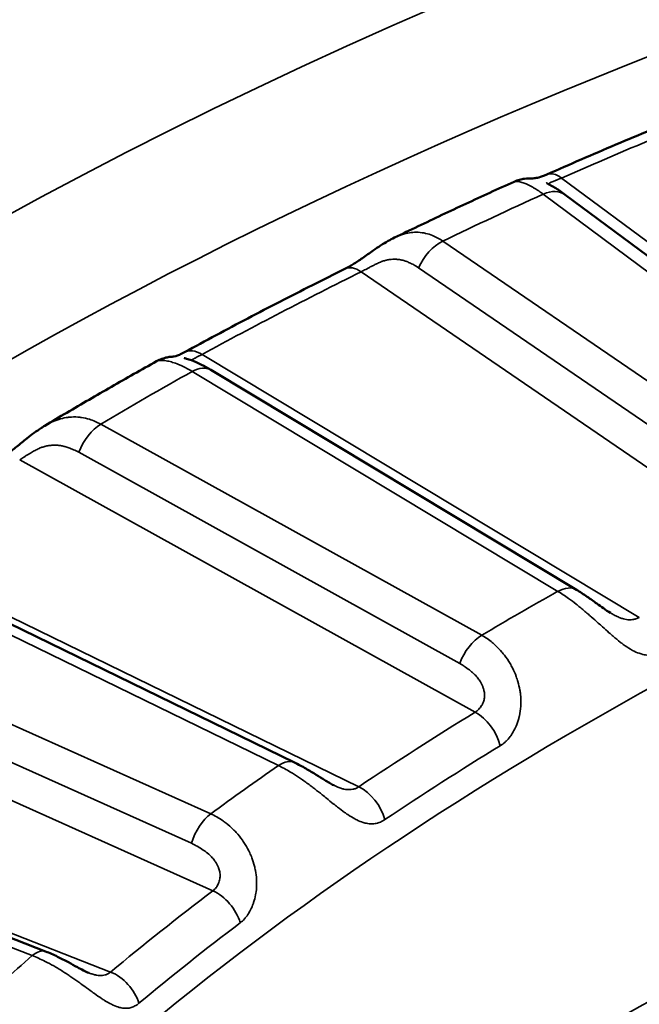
# Model space of a CAD drawing. Header units: millimetres. Extents: x 50 to 3176, y 50 to 2109.
# Tile 801 of 817: x 1912.02 to 1915.41, y 1798.07 to 1803.45. Entities that reach past the tile are written whole.
import ezdxf

# ---------------------------------------------------------------- set-up
doc = ezdxf.new("R2010")
doc.units = ezdxf.units.MM
doc.header["$LTSCALE"] = 10
doc.layers.add('Visible (ISO)', color=7, linetype='Continuous', lineweight=50)
doc.layers.add('Visible Narrow (ISO)', color=7, linetype='Continuous', lineweight=35)

msp = doc.modelspace()

# ---------------------------------------------------------------- linework, layer by layer
at = {"layer": 'Visible (ISO)'}
for p, q in [((1914.7257, 1802.5681), (1914.7258, 1802.5681)), ((1916.7772, 1801.1792), (1915.005, 1802.4971)), ((1915.0681, 1800.334), (1913.0669, 1801.5377)), ((1912.1574, 1801.2321), (1912.1574, 1801.2321)), ((1913.524, 1799.3888), (1911.3159, 1800.4652)), ((1912.1618, 1798.3547), (1909.7709, 1799.2919))]:
    msp.add_line(p, q, dxfattribs=at)
for points, knots in [([(1915.8598, 1803.0082), (1915.7951, 1802.9824), (1915.7306, 1802.9564), (1915.602, 1802.904), (1915.538, 1802.8777), (1915.4103, 1802.8247), (1915.3466, 1802.798), (1915.2198, 1802.7442), (1915.1566, 1802.7172), (1915.0306, 1802.6627), (1914.9679, 1802.6354), (1914.9054, 1802.6078)], [2.96076698, 2.96076698, 2.96076698, 2.96076698, 2.9702654, 2.9702654, 2.97976381, 2.97976381, 2.98926223, 2.98926223, 2.99876064, 2.99876064, 3.00825906, 3.00825906, 3.00825906, 3.00825906]), ([(1914.7257, 1802.5681), (1914.6815, 1802.5482), (1914.6374, 1802.5281), (1914.5494, 1802.4878), (1914.5056, 1802.4676), (1914.4181, 1802.427), (1914.3744, 1802.4065), (1914.2874, 1802.3656), (1914.2439, 1802.345), (1914.1574, 1802.3036), (1914.1142, 1802.2829), (1914.0711, 1802.2621)], [3.01997605, 3.01997605, 3.01997605, 3.01997605, 3.02675679, 3.02675679, 3.03353754, 3.03353754, 3.04031828, 3.04031828, 3.04709903, 3.04709903, 3.05387977, 3.05387977, 3.05387977, 3.05387977]), ([(1914.7258, 1802.5681), (1914.7352, 1802.5724), (1914.745, 1802.5759), (1914.7643, 1802.5813), (1914.774, 1802.5832), (1914.7899, 1802.5852), (1914.7963, 1802.5857), (1914.8043, 1802.586), (1914.8067, 1802.5861), (1914.8114, 1802.5861), (1914.8135, 1802.5861), (1914.8169, 1802.586), (1914.8182, 1802.586), (1914.8209, 1802.586), (1914.8218, 1802.5859), (1914.8259, 1802.5859), (1914.8294, 1802.586), (1914.842, 1802.5876), (1914.8506, 1802.589), (1914.8734, 1802.5952), (1914.8885, 1802.6004), (1914.9054, 1802.6078)], [0, 0, 0, 0, 0.00311939, 0.00311939, 0.00610086, 0.00610086, 0.00817402, 0.00817402, 0.00913192, 0.00913192, 0.01042975, 0.01042975, 0.01183986, 0.01183986, 0.0143653, 0.0143653, 0.02194, 0.02194, 0.02862777, 0.02862777, 0.0359275, 0.0359275, 0.0359275, 0.0359275]), ([(1914.9039, 1802.5606), (1914.9039, 1802.5606), (1914.9039, 1802.5606), (1914.9039, 1802.5606), (1914.9044, 1802.5604), (1914.9061, 1802.5595), (1914.9076, 1802.5587), (1914.9125, 1802.5562), (1914.9167, 1802.554), (1914.9291, 1802.5472), (1914.9382, 1802.542), (1914.9654, 1802.5253), (1914.9848, 1802.5121), (1915.005, 1802.4971)], [0.00448234, 0.00448234, 0.00448234, 0.00448234, 0.00456035, 0.00456035, 0.00554324, 0.00554324, 0.00702572, 0.00702572, 0.00980874, 0.00980874, 0.01474837, 0.01474837, 0.02381094, 0.02381094, 0.02381094, 0.02381094]), ([(1913.8001, 1802.091), (1913.8137, 1802.0978), (1913.8292, 1802.1065), (1913.8614, 1802.1266), (1913.8784, 1802.138), (1913.915, 1802.1636), (1913.935, 1802.1779), (1913.9817, 1802.2103), (1914.0089, 1802.2282), (1914.0479, 1802.2503), (1914.0595, 1802.2564), (1914.0712, 1802.2621)], [0, 0, 0, 0, 0.00629306, 0.00629306, 0.01261943, 0.01261943, 0.01990116, 0.01990116, 0.02971101, 0.02971101, 0.03377346, 0.03377346, 0.03377346, 0.03377346]), ([(1913.8001, 1802.091), (1913.7403, 1802.0614), (1913.6808, 1802.0317), (1913.5623, 1801.9718), (1913.5033, 1801.9417), (1913.3858, 1801.8812), (1913.3273, 1801.8508), (1913.2108, 1801.7896), (1913.1527, 1801.7589), (1913.0372, 1801.6971), (1912.9797, 1801.666), (1912.9224, 1801.6348)], [3.06548673, 3.06548673, 3.06548673, 3.06548673, 3.07498515, 3.07498515, 3.08448357, 3.08448357, 3.09398198, 3.09398198, 3.1034804, 3.1034804, 3.11297882, 3.11297882, 3.11297882, 3.11297882]), ([(1912.7688, 1801.5852), (1912.7274, 1801.5621), (1912.686, 1801.5389), (1912.6037, 1801.4923), (1912.5627, 1801.4689), (1912.4809, 1801.422), (1912.4401, 1801.3985), (1912.3588, 1801.3513), (1912.3184, 1801.3275), (1912.2376, 1801.28), (1912.1974, 1801.2561), (1912.1574, 1801.2321)], [3.12431943, 3.12431943, 3.12431943, 3.12431943, 3.13126001, 3.13126001, 3.13820059, 3.13820059, 3.14514117, 3.14514117, 3.15208174, 3.15208174, 3.15902232, 3.15902232, 3.15902232, 3.15902232]), ([(1912.7688, 1801.5852), (1912.778, 1801.5903), (1912.7877, 1801.5948), (1912.8073, 1801.6019), (1912.8173, 1801.6047), (1912.8312, 1801.6075), (1912.835, 1801.6081), (1912.8428, 1801.6092), (1912.8469, 1801.6097), (1912.8517, 1801.6101), (1912.8531, 1801.6102), (1912.8558, 1801.6103), (1912.8569, 1801.6104), (1912.8587, 1801.6105), (1912.8593, 1801.6105), (1912.8603, 1801.6106), (1912.8605, 1801.6106), (1912.8608, 1801.6106), (1912.8604, 1801.6106), (1912.8606, 1801.6106), (1912.8647, 1801.6109), (1912.8798, 1801.6154), (1912.8863, 1801.6177), (1912.902, 1801.6243), (1912.9118, 1801.629), (1912.9224, 1801.6348)], [0, 0, 0, 0, 0.00316961, 0.00316961, 0.00628566, 0.00628566, 0.00749064, 0.00749064, 0.00879321, 0.00879321, 0.00938439, 0.00938439, 0.01014221, 0.01014221, 0.01096253, 0.01096253, 0.01231773, 0.01231773, 0.01561642, 0.01561642, 0.02561285, 0.02561285, 0.03056142, 0.03056142, 0.03577823, 0.03577823, 0.03577823, 0.03577823]), ([(1912.9201, 1801.6029), (1912.9201, 1801.6029), (1912.9201, 1801.6029), (1912.9201, 1801.6029), (1912.9204, 1801.6029), (1912.9217, 1801.6025), (1912.9229, 1801.6022), (1912.9269, 1801.6011), (1912.9301, 1801.6002), (1912.9412, 1801.5969), (1912.9501, 1801.594), (1912.9764, 1801.5843), (1912.9954, 1801.5762), (1913.0317, 1801.558), (1913.0492, 1801.5484), (1913.0669, 1801.5377)], [0.00667387, 0.00667387, 0.00667387, 0.00667387, 0.00669335, 0.00669335, 0.00743199, 0.00743199, 0.00860642, 0.00860642, 0.01080754, 0.01080754, 0.01547208, 0.01547208, 0.02383461, 0.02383461, 0.03097099, 0.03097099, 0.03097099, 0.03097099]), ([(1911.9156, 1801.0535), (1911.9276, 1801.0608), (1911.9415, 1801.0703), (1911.9709, 1801.092), (1911.9867, 1801.1045), (1912.0213, 1801.1323), (1912.0404, 1801.148), (1912.0853, 1801.1834), (1912.1116, 1801.2031), (1912.1448, 1801.2244), (1912.151, 1801.2283), (1912.1574, 1801.2321)], [0, 0, 0, 0, 0.00630874, 0.00630874, 0.01270667, 0.01270667, 0.02007124, 0.02007124, 0.0298545, 0.0298545, 0.03211299, 0.03211299, 0.03211299, 0.03211299]), ([(1915.0681, 1800.334), (1915.087, 1800.3226), (1915.1063, 1800.31), (1915.1433, 1800.2846), (1915.1609, 1800.2718), (1915.1908, 1800.2503), (1915.203, 1800.2415), (1915.2277, 1800.2242), (1915.2407, 1800.2155), (1915.2527, 1800.2083)], [0, 0, 0, 0, 0.00758098, 0.00758098, 0.01427207, 0.01427207, 0.01873148, 0.01873148, 0.02334424, 0.02334424, 0.02334424, 0.02334424]), ([(1913.524, 1799.3888), (1913.5445, 1799.3788), (1913.5653, 1799.3676), (1913.6051, 1799.3446), (1913.6242, 1799.3329), (1913.6588, 1799.3113), (1913.6744, 1799.3013), (1913.6983, 1799.2867), (1913.7067, 1799.2817), (1913.7231, 1799.2723), (1913.7312, 1799.2679), (1913.7383, 1799.2644)], [0, 0, 0, 0, 0.0075447, 0.0075447, 0.01432125, 0.01432125, 0.01981226, 0.01981226, 0.02281846, 0.02281846, 0.02589563, 0.02589563, 0.02589563, 0.02589563]), ([(1912.1618, 1798.3547), (1912.1832, 1798.3462), (1912.205, 1798.3366), (1912.2467, 1798.3165), (1912.2668, 1798.3061), (1912.3033, 1798.2864), (1912.32, 1798.2772), (1912.3472, 1798.2623), (1912.3582, 1798.2564), (1912.374, 1798.2483), (1912.3795, 1798.2456), (1912.3896, 1798.2409), (1912.3942, 1798.2389), (1912.398, 1798.2375)], [0, 0, 0, 0, 0.00741925, 0.00741925, 0.01420925, 0.01420925, 0.01985506, 0.01985506, 0.02371604, 0.02371604, 0.02584923, 0.02584923, 0.02800179, 0.02800179, 0.02800179, 0.02800179])]:
    msp.add_open_spline(points, degree=3, knots=knots, dxfattribs=at)
at = {"layer": 'Visible Narrow (ISO)'}
for p, q in [((1917.1052, 1801.0122), (1914.986, 1802.5881)), ((1914.8856, 1802.4999), (1916.6579, 1801.182)), ((1916.2001, 1800.968), (1914.3358, 1802.2428)), ((1913.8889, 1802.0751), (1916.1182, 1800.5507)), ((1914.2034, 1802.0967), (1916.0678, 1800.8218)), ((1915.4111, 1800.1831), (1913.0182, 1801.6225)), ((1912.9638, 1801.5296), (1914.965, 1800.3259)), ((1914.5485, 1800.0855), (1912.4636, 1801.2408)), ((1912.0199, 1801.0461), (1914.513, 1799.6646)), ((1912.3436, 1801.087), (1914.4286, 1799.9317)), ((1913.8763, 1799.2563), (1911.2359, 1800.5434)), ((1911.2283, 1800.4487), (1913.4364, 1799.3723)), ((1913.0657, 1799.1081), (1910.783, 1800.1313)), ((1910.6768, 1799.9706), (1912.9595, 1798.9474)), ((1910.3475, 1799.91), (1913.077, 1798.6865)), ((1912.5177, 1798.242), (1909.6588, 1799.3627)), ((1909.6979, 1799.269), (1912.0888, 1798.3317))]:
    msp.add_line(p, q, dxfattribs=at)
msp.add_ellipse((1929.9581, 1791.4292), major_axis=(-26.1573, 0), ratio=0.57735, dxfattribs=at)
for centre, major_axis, ratio, start_param, end_param in [((1929.9581, 1791.0316), (25.6575, 0), 0.57735, 6.264668, 9.443295), ((1929.9581, 1791.2659), (24.6727, 0), 0.57735, 2.175369, 2.222861), ((1914.986, 1802.4248), (-0.0807, 0.183), 0.495473, 5.556129, 6.283192), ((1914.8856, 1802.3366), (0.1193, 0.1605), 0.64494, 0, 0.856362), ((1929.9581, 1791.4292), (24.3898, 0), 0.57735, 2.23697, 2.265979), ((1914.3358, 1802.0795), (-0.1129, -0.1651), 0.623866, 3.972796, 5.019994), ((1929.9581, 1791.2659), (24.6727, 0), 0.57735, 2.280089, 2.327581), ((1913.8889, 1801.9118), (-0.0888, 0.1792), 0.531782, 5.53305, 6.283185), ((1913.0182, 1801.4592), (-0.0957, 0.1756), 0.560596, 5.511691, 6.283204), ((1912.9638, 1801.3663), (0.1031, 0.1714), 0.589068, 0, 0.795865), ((1929.9581, 1791.4292), (-24.3898, 0), 0.57735, 5.483282, 5.512292), ((1929.9581, 1791.0209), (-21, 0), 0.57735, 5.278609, 5.716966), ((1912.4636, 1801.0775), (-0.0969, -0.1749), 0.565389, 3.916945, 4.964143), ((1914.965, 1800.1626), (0.1031, 0.1714), 0.589068, 0, 0.795864), ((1929.9581, 1791.4292), (21.5, 0), 0.57735, 2.342497, 2.369892), ((1914.5485, 1799.9222), (0.0969, 0.1749), 0.56539, 0.775352, 1.82255), ((1929.9581, 1791.2659), (-21.2172, 0), 0.57735, 5.527721, 5.572573), ((1914.513, 1799.5013), (-0.1045, 0.1705), 0.594371, 4.251406, 5.482365), ((1929.9581, 1789.3063), (21, 0), 0.57735, 2.126969, 2.585343), ((1929.9581, 1791.157), (-21.0286, 0), 0.57735, 5.527721, 5.572573), ((1913.4364, 1799.209), (0.0876, 0.1798), 0.526742, 6.283185, 7.029878), ((1929.9581, 1791.4292), (-21.5, 0), 0.57735, 5.588809, 5.616205), ((1913.8763, 1799.093), (0.1114, -0.1661), 0.618874, 1.084939, 2.315898), ((1913.0657, 1798.9448), (0.0818, 0.1825), 0.500718, 0.730156, 1.777354), ((1929.9581, 1791.2659), (-21.2172, 0), 0.57735, 5.632441, 5.677293), ((1913.077, 1798.5232), (-0.1208, 0.1594), 0.649632, 4.189801, 5.42076), ((1929.9581, 1791.157), (-21.0286, 0), 0.57735, 5.632441, 5.677293), ((1912.0888, 1798.1684), (0.073, 0.1862), 0.458644, 6.283185, 6.990396), ((1929.9581, 1791.4292), (-21.5, 0), 0.57735, 5.693529, 5.720924), ((1929.9581, 1788.4898), (20, 0), 0.57735, 2.126969, 2.585418), ((1912.5177, 1798.0787), (0.128, -0.1536), 0.671155, 1.017855, 2.248815)]:
    msp.add_ellipse(centre, major_axis=major_axis, ratio=ratio, start_param=start_param, end_param=end_param, dxfattribs=at)
for points, knots in [([(1914.7258, 1802.5681), (1914.7261, 1802.5683), (1914.7266, 1802.5685), (1914.7286, 1802.5692), (1914.7306, 1802.5696), (1914.7368, 1802.5703), (1914.7416, 1802.5702), (1914.7503, 1802.569), (1914.7536, 1802.5684), (1914.7643, 1802.566), (1914.7722, 1802.5636), (1914.7847, 1802.559), (1914.7886, 1802.5574), (1914.8013, 1802.5519), (1914.8107, 1802.5473), (1914.8257, 1802.5392), (1914.8309, 1802.5362), (1914.8519, 1802.5237), (1914.8684, 1802.5126), (1914.8856, 1802.4999)], [0.5922483, 0.5922483, 0.5922483, 0.5922483, 0.6018042, 0.6018042, 0.6363636, 0.6363636, 0.6951463, 0.6951463, 0.7272727, 0.7272727, 0.7910581, 0.7910581, 0.8181818, 0.8181818, 0.8780567, 0.8780567, 0.9090909, 0.9090909, 1, 1, 1, 1]), ([(1914.9202, 1802.5521), (1914.9197, 1802.5526), (1914.9193, 1802.553), (1914.919, 1802.5536), (1914.9189, 1802.5536), (1914.9179, 1802.555), (1914.9175, 1802.5563), (1914.9175, 1802.5576), (1914.9175, 1802.5578), (1914.9176, 1802.5583), (1914.9177, 1802.5586), (1914.9183, 1802.5599), (1914.9193, 1802.5609), (1914.9227, 1802.5631), (1914.9255, 1802.5643), (1914.9291, 1802.5656), (1914.9293, 1802.5657), (1914.9326, 1802.567), (1914.9361, 1802.5682), (1914.9409, 1802.57), (1914.9419, 1802.5704), (1914.9471, 1802.5723), (1914.9516, 1802.5741), (1914.9581, 1802.5766), (1914.9596, 1802.5772), (1914.9664, 1802.5799), (1914.972, 1802.5823), (1914.9807, 1802.5859), (1914.9833, 1802.587), (1914.986, 1802.5881)], [0.4968729, 0.4968729, 0.4968729, 0.4968729, 0.5159513, 0.5159513, 0.5192293, 0.5192293, 0.5753268, 0.5753268, 0.5849706, 0.5849706, 0.6, 0.6, 0.6571492, 0.6571492, 0.7307498, 0.7307498, 0.735254, 0.735254, 0.8, 0.8, 0.8162204, 0.8162204, 0.8831343, 0.8831343, 0.9031628, 0.9031628, 0.9713374, 0.9713374, 1, 1, 1, 1]), ([(1914.3358, 1802.2428), (1914.3177, 1802.2553), (1914.2991, 1802.2654), (1914.2673, 1802.2784), (1914.2543, 1802.2825), (1914.2348, 1802.287), (1914.2284, 1802.2882), (1914.208, 1802.2911), (1914.194, 1802.2918), (1914.1743, 1802.291), (1914.1686, 1802.2906), (1914.1504, 1802.2885), (1914.1378, 1802.286), (1914.1183, 1802.2807), (1914.1113, 1802.2785), (1914.0932, 1802.2721), (1914.0821, 1802.2674), (1914.0712, 1802.2621)], [0, 0, 0, 0, 0.0909091, 0.0909091, 0.1517791, 0.1517791, 0.1818182, 0.1818182, 0.2465766, 0.2465766, 0.2727273, 0.2727273, 0.3309789, 0.3309789, 0.3636364, 0.3636364, 0.4159165, 0.4159165, 0.4159165, 0.4159165]), ([(1914.2034, 1802.0967), (1914.1943, 1802.1026), (1914.1854, 1802.1079), (1914.1687, 1802.1171), (1914.1609, 1802.121), (1914.1466, 1802.1275), (1914.14, 1802.1302), (1914.1328, 1802.1328), (1914.1321, 1802.133), (1914.1247, 1802.1356), (1914.1182, 1802.1375), (1914.1107, 1802.1392), (1914.1095, 1802.1395), (1914.1023, 1802.141), (1914.0965, 1802.142), (1914.0877, 1802.1429), (1914.0848, 1802.1431), (1914.0788, 1802.1435), (1914.0755, 1802.1436), (1914.066, 1802.1436), (1914.0596, 1802.1433), (1914.0461, 1802.1421), (1914.0389, 1802.141), (1914.0296, 1802.1392), (1914.0273, 1802.1387), (1914.0188, 1802.1367), (1914.0126, 1802.1349), (1914.0043, 1802.1321), (1914.0022, 1802.1313), (1913.9927, 1802.1278), (1913.9855, 1802.1247), (1913.9719, 1802.1183), (1913.9656, 1802.1152), (1913.9541, 1802.1093), (1913.949, 1802.1066), (1913.9435, 1802.1037), (1913.9431, 1802.1035), (1913.9376, 1802.1007), (1913.9326, 1802.0981), (1913.923, 1802.0931), (1913.9185, 1802.0907), (1913.9096, 1802.0861), (1913.9053, 1802.0838), (1913.897, 1802.0794), (1913.8928, 1802.0773), (1913.8889, 1802.0751)], [0, 0, 0, 0, 0.0731414, 0.0731414, 0.1401071, 0.1401071, 0.2, 0.2, 0.2070436, 0.2070436, 0.2698272, 0.2698272, 0.2818221, 0.2818221, 0.3404759, 0.3404759, 0.368723, 0.368723, 0.4, 0.4, 0.4594717, 0.4594717, 0.5237071, 0.5237071, 0.5438326, 0.5438326, 0.6, 0.6, 0.6193872, 0.6193872, 0.6874645, 0.6874645, 0.7484728, 0.7484728, 0.8, 0.8, 0.8039097, 0.8039097, 0.855517, 0.855517, 0.9045181, 0.9045181, 0.952104, 0.952104, 0.9999999, 0.9999999, 0.9999999, 0.9999999]), ([(1912.7688, 1801.5852), (1912.7706, 1801.5862), (1912.7729, 1801.5871), (1912.778, 1801.5886), (1912.7807, 1801.5891), (1912.7891, 1801.5902), (1912.7954, 1801.5905), (1912.8063, 1801.5899), (1912.8105, 1801.5895), (1912.8235, 1801.5878), (1912.8331, 1801.586), (1912.8478, 1801.5821), (1912.8524, 1801.5808), (1912.8674, 1801.5762), (1912.8783, 1801.5722), (1912.8956, 1801.5651), (1912.9016, 1801.5624), (1912.9257, 1801.5513), (1912.9445, 1801.5413), (1912.9638, 1801.5296)], [0.563977, 0.563977, 0.563977, 0.563977, 0.6018042, 0.6018042, 0.6363636, 0.6363636, 0.6951463, 0.6951463, 0.7272727, 0.7272727, 0.7910581, 0.7910581, 0.8181818, 0.8181818, 0.8780567, 0.8780567, 0.9090909, 0.9090909, 1, 1, 1, 1]), ([(1912.9614, 1801.5898), (1912.9613, 1801.5908), (1912.9617, 1801.5917), (1912.9636, 1801.5939), (1912.9656, 1801.5953), (1912.9684, 1801.5968), (1912.9686, 1801.5969), (1912.9712, 1801.5983), (1912.9741, 1801.5998), (1912.9781, 1801.6019), (1912.979, 1801.6023), (1912.9834, 1801.6045), (1912.9873, 1801.6065), (1912.9929, 1801.6094), (1912.9943, 1801.6101), (1913.0003, 1801.6132), (1913.0054, 1801.6159), (1913.0133, 1801.62), (1913.0157, 1801.6212), (1913.0182, 1801.6225)], [0.6056083, 0.6056083, 0.6056083, 0.6056083, 0.6571492, 0.6571492, 0.7307498, 0.7307498, 0.735254, 0.735254, 0.8, 0.8, 0.8162205, 0.8162205, 0.8831343, 0.8831343, 0.9031628, 0.9031628, 0.9713375, 0.9713375, 1, 1, 1, 1]), ([(1912.4636, 1801.2408), (1912.4433, 1801.2521), (1912.4226, 1801.261), (1912.3875, 1801.272), (1912.3732, 1801.2752), (1912.3519, 1801.2785), (1912.3449, 1801.2793), (1912.3226, 1801.2809), (1912.3074, 1801.2807), (1912.2863, 1801.2787), (1912.2802, 1801.2779), (1912.2607, 1801.2747), (1912.2473, 1801.2715), (1912.2266, 1801.2649), (1912.2192, 1801.2623), (1912.1992, 1801.2543), (1912.1866, 1801.2484), (1912.1686, 1801.2387), (1912.163, 1801.2355), (1912.1574, 1801.2321)], [0, 0, 0, 0, 0.0909091, 0.0909091, 0.1517786, 0.1517786, 0.1818182, 0.1818182, 0.2465761, 0.2465761, 0.2727273, 0.2727273, 0.3309788, 0.3309788, 0.3636364, 0.3636364, 0.420532, 0.420532, 0.4468518, 0.4468518, 0.4468518, 0.4468518]), ([(1912.3436, 1801.087), (1912.3334, 1801.0923), (1912.3235, 1801.0971), (1912.305, 1801.1052), (1912.2964, 1801.1086), (1912.2806, 1801.1142), (1912.2734, 1801.1165), (1912.2655, 1801.1186), (1912.2647, 1801.1188), (1912.2566, 1801.1209), (1912.2496, 1801.1224), (1912.2414, 1801.1237), (1912.2401, 1801.1239), (1912.2324, 1801.1249), (1912.2261, 1801.1255), (1912.2167, 1801.1259), (1912.2137, 1801.1259), (1912.2072, 1801.1259), (1912.2038, 1801.1258), (1912.1937, 1801.1252), (1912.1869, 1801.1245), (1912.1728, 1801.1225), (1912.1654, 1801.121), (1912.1557, 1801.1185), (1912.1534, 1801.1179), (1912.1447, 1801.1154), (1912.1384, 1801.1132), (1912.13, 1801.1099), (1912.1279, 1801.109), (1912.1184, 1801.105), (1912.1112, 1801.1014), (1912.0979, 1801.0942), (1912.0918, 1801.0907), (1912.0808, 1801.0841), (1912.0758, 1801.0811), (1912.0706, 1801.0779), (1912.0702, 1801.0777), (1912.065, 1801.0745), (1912.0603, 1801.0716), (1912.0513, 1801.0661), (1912.047, 1801.0634), (1912.0388, 1801.0583), (1912.0349, 1801.0558), (1912.0272, 1801.0509), (1912.0235, 1801.0485), (1912.0199, 1801.0461)], [0, 0, 0, 0, 0.0731458, 0.0731458, 0.1400411, 0.1400411, 0.2, 0.2, 0.2070436, 0.2070436, 0.2698271, 0.2698271, 0.2818221, 0.2818221, 0.3404761, 0.3404761, 0.368723, 0.368723, 0.4, 0.4, 0.4594717, 0.4594717, 0.5237071, 0.5237071, 0.5438326, 0.5438326, 0.6, 0.6, 0.6193872, 0.6193872, 0.6874645, 0.6874645, 0.7484728, 0.7484728, 0.8, 0.8, 0.8039097, 0.8039097, 0.855517, 0.855517, 0.9045181, 0.9045181, 0.952104, 0.952104, 0.9999999, 0.9999999, 0.9999999, 0.9999999]), ([(1914.965, 1800.3259), (1914.9843, 1800.3144), (1915.0041, 1800.3012), (1915.0378, 1800.2771), (1915.0513, 1800.2669), (1915.072, 1800.2507), (1915.079, 1800.2451), (1915.1007, 1800.2274), (1915.1154, 1800.2149), (1915.136, 1800.197), (1915.142, 1800.1917), (1915.161, 1800.175), (1915.174, 1800.1633), (1915.1943, 1800.145), (1915.2017, 1800.1383), (1915.2213, 1800.1207), (1915.2333, 1800.1098), (1915.2528, 1800.0926), (1915.2604, 1800.0861), (1915.281, 1800.0685), (1915.2938, 1800.0579), (1915.312, 1800.0438), (1915.3176, 1800.0395), (1915.337, 1800.0255), (1915.3504, 1800.0166), (1915.3671, 1800.0068), (1915.3708, 1800.0047), (1915.3869, 1799.9961), (1915.3989, 1799.9908), (1915.4143, 1799.9853), (1915.4182, 1799.9841), (1915.4326, 1799.9799), (1915.4429, 1799.978), (1915.4571, 1799.9765), (1915.4612, 1799.9763), (1915.4755, 1799.976), (1915.4853, 1799.9769), (1915.4981, 1799.9792), (1915.5014, 1799.98), (1915.5149, 1799.9835), (1915.5247, 1799.9871), (1915.5362, 1799.9928), (1915.5383, 1799.9939), (1915.5404, 1799.995)], [0, 0, 0, 0, 0.0909091, 0.0909091, 0.1509618, 0.1509618, 0.1818182, 0.1818182, 0.246234, 0.246234, 0.2727273, 0.2727273, 0.330169, 0.330169, 0.3636364, 0.3636364, 0.4190151, 0.4190151, 0.4545455, 0.4545455, 0.517221, 0.517221, 0.5454545, 0.5454545, 0.6159758, 0.6159758, 0.6363636, 0.6363636, 0.7045179, 0.7045179, 0.7272727, 0.7272727, 0.7913147, 0.7913147, 0.8181818, 0.8181818, 0.885258, 0.885258, 0.9090909, 0.9090909, 0.9833211, 0.9833211, 1, 1, 1, 1]), ([(1915.2539, 1800.2076), (1915.2547, 1800.207), (1915.2556, 1800.2065), (1915.2584, 1800.2049), (1915.2602, 1800.2038), (1915.2688, 1800.1989), (1915.2756, 1800.1952), (1915.2834, 1800.1913), (1915.2845, 1800.1907), (1915.2889, 1800.1886), (1915.2921, 1800.1871), (1915.2988, 1800.184), (1915.3024, 1800.1826), (1915.3119, 1800.1789), (1915.3179, 1800.1769), (1915.3294, 1800.1738), (1915.3349, 1800.1726), (1915.3459, 1800.1709), (1915.3514, 1800.1705), (1915.3568, 1800.1703), (1915.3569, 1800.1703), (1915.3628, 1800.1702), (1915.3685, 1800.1705), (1915.3804, 1800.172), (1915.3864, 1800.1732), (1915.3985, 1800.177), (1915.4044, 1800.1795), (1915.4105, 1800.1828), (1915.4108, 1800.1829), (1915.4111, 1800.1831)], [0.4773147, 0.4773147, 0.4773147, 0.4773147, 0.4850285, 0.4850285, 0.5014574, 0.5014574, 0.5608849, 0.5608849, 0.5709013, 0.5709013, 0.6, 0.6, 0.6325472, 0.6325472, 0.6893338, 0.6893338, 0.7443642, 0.7443642, 0.8, 0.8, 0.8006629, 0.8006629, 0.8610412, 0.8610412, 0.9272824, 0.9272824, 0.9963442, 0.9963442, 1, 1, 1, 1]), ([(1914.6503, 1799.4811), (1914.6591, 1799.4865), (1914.6677, 1799.4929), (1914.678, 1799.5022), (1914.6799, 1799.5039), (1914.6893, 1799.5131), (1914.6967, 1799.5214), (1914.7063, 1799.534), (1914.7087, 1799.5374), (1914.7176, 1799.5505), (1914.7238, 1799.561), (1914.7319, 1799.5773), (1914.7343, 1799.5823), (1914.742, 1799.6003), (1914.7469, 1799.6141), (1914.7524, 1799.6343), (1914.7537, 1799.6397), (1914.7585, 1799.6616), (1914.7609, 1799.6788), (1914.7624, 1799.702), (1914.7627, 1799.7073), (1914.7631, 1799.7286), (1914.7624, 1799.7451), (1914.7598, 1799.7697), (1914.7586, 1799.7778), (1914.7546, 1799.801), (1914.7511, 1799.8164), (1914.7439, 1799.8411), (1914.7407, 1799.8507), (1914.7314, 1799.8758), (1914.7246, 1799.8913), (1914.7128, 1799.9145), (1914.7084, 1799.9226), (1914.6945, 1799.9463), (1914.6842, 1799.9615), (1914.6687, 1799.9818), (1914.664, 1799.9876), (1914.6483, 1800.0061), (1914.6368, 1800.0182), (1914.6188, 1800.035), (1914.6127, 1800.0404), (1914.5879, 1800.061), (1914.5685, 1800.0743), (1914.5485, 1800.0855)], [0, 0, 0, 0, 0.0741392, 0.0741392, 0.0909091, 0.0909091, 0.1581575, 0.1581575, 0.1818182, 0.1818182, 0.245635, 0.245635, 0.2727273, 0.2727273, 0.3394334, 0.3394334, 0.3636364, 0.3636364, 0.4340394, 0.4340394, 0.4545455, 0.4545455, 0.5160527, 0.5160527, 0.5454545, 0.5454545, 0.6011716, 0.6011716, 0.6363636, 0.6363636, 0.695142, 0.695142, 0.7272727, 0.7272727, 0.7916538, 0.7916538, 0.8181818, 0.8181818, 0.8787809, 0.8787809, 0.9090909, 0.9090909, 1, 1, 1, 1]), ([(1914.513, 1799.6646), (1914.5206, 1799.6693), (1914.5274, 1799.6748), (1914.5333, 1799.6811), (1914.5389, 1799.6869), (1914.5437, 1799.6933), (1914.5478, 1799.7002), (1914.5483, 1799.7011), (1914.5489, 1799.702), (1914.5494, 1799.7029), (1914.5503, 1799.7045), (1914.5512, 1799.7061), (1914.552, 1799.7078), (1914.5542, 1799.7121), (1914.5561, 1799.7165), (1914.5577, 1799.7211), (1914.5591, 1799.7249), (1914.5603, 1799.7288), (1914.5612, 1799.7328), (1914.5621, 1799.7363), (1914.5627, 1799.7399), (1914.5632, 1799.7436), (1914.5639, 1799.7493), (1914.5642, 1799.7551), (1914.5639, 1799.7611), (1914.5638, 1799.7629), (1914.5637, 1799.7646), (1914.5635, 1799.7664), (1914.5629, 1799.7735), (1914.5615, 1799.7807), (1914.5595, 1799.7879), (1914.5591, 1799.7896), (1914.5586, 1799.7912), (1914.5581, 1799.7929), (1914.5564, 1799.7982), (1914.5545, 1799.8034), (1914.5523, 1799.8086), (1914.5503, 1799.8133), (1914.5481, 1799.8179), (1914.5458, 1799.8224), (1914.5444, 1799.8251), (1914.543, 1799.8277), (1914.5415, 1799.8302), (1914.5373, 1799.8374), (1914.5328, 1799.8441), (1914.5278, 1799.8504), (1914.5222, 1799.8577), (1914.516, 1799.8645), (1914.509, 1799.8713), (1914.5055, 1799.8748), (1914.5018, 1799.8782), (1914.4979, 1799.8816), (1914.4946, 1799.8845), (1914.4912, 1799.8874), (1914.4877, 1799.8904), (1914.4793, 1799.8972), (1914.4701, 1799.9042), (1914.4603, 1799.9111), (1914.458, 1799.9127), (1914.4556, 1799.9143), (1914.4532, 1799.9159), (1914.4454, 1799.9212), (1914.4372, 1799.9265), (1914.4286, 1799.9317)], [0, 0, 0, 0, 0.088359, 0.088359, 0.088359, 0.170434, 0.170434, 0.170434, 0.181041, 0.181041, 0.181041, 0.2, 0.2, 0.2, 0.249046, 0.249046, 0.249046, 0.29008, 0.29008, 0.29008, 0.32679, 0.32679, 0.32679, 0.383275, 0.383275, 0.383275, 0.4, 0.4, 0.4, 0.465844, 0.465844, 0.465844, 0.481054, 0.481054, 0.481054, 0.529279, 0.529279, 0.529279, 0.57363, 0.57363, 0.57363, 0.6, 0.6, 0.6, 0.674023, 0.674023, 0.674023, 0.757899, 0.757899, 0.757899, 0.8, 0.8, 0.8, 0.835079, 0.835079, 0.835079, 0.917587, 0.917587, 0.917587, 0.936774, 0.936774, 0.936774, 1, 1, 1, 1]), ([(1913.4364, 1799.3723), (1913.4577, 1799.362), (1913.4794, 1799.3502), (1913.5161, 1799.3282), (1913.5308, 1799.3188), (1913.5532, 1799.3039), (1913.5608, 1799.2987), (1913.5841, 1799.2824), (1913.5999, 1799.2709), (1913.6219, 1799.2542), (1913.6283, 1799.2493), (1913.6485, 1799.2337), (1913.6621, 1799.2229), (1913.6834, 1799.2059), (1913.6912, 1799.1996), (1913.7116, 1799.1832), (1913.7241, 1799.1731), (1913.7441, 1799.1571), (1913.7518, 1799.151), (1913.7728, 1799.1346), (1913.7858, 1799.1248), (1913.8039, 1799.1118), (1913.8095, 1799.1079), (1913.8287, 1799.095), (1913.8418, 1799.0869), (1913.8581, 1799.0782), (1913.8617, 1799.0763), (1913.8772, 1799.0687), (1913.8886, 1799.0641), (1913.9033, 1799.0595), (1913.9069, 1799.0585), (1913.9205, 1799.0552), (1913.9302, 1799.0538), (1913.9433, 1799.0532), (1913.9472, 1799.0532), (1913.9603, 1799.0538), (1913.9693, 1799.0552), (1913.9811, 1799.0583), (1913.9841, 1799.0592), (1913.9963, 1799.0635), (1914.0051, 1799.0677), (1914.0155, 1799.074), (1914.0174, 1799.0752), (1914.0192, 1799.0765)], [0, 0, 0, 0, 0.0909091, 0.0909091, 0.1509618, 0.1509618, 0.1818182, 0.1818182, 0.246234, 0.246234, 0.2727273, 0.2727273, 0.330169, 0.330169, 0.3636364, 0.3636364, 0.4190151, 0.4190151, 0.4545455, 0.4545455, 0.517221, 0.517221, 0.5454545, 0.5454545, 0.6159758, 0.6159758, 0.6363636, 0.6363636, 0.7045179, 0.7045179, 0.7272727, 0.7272727, 0.7913147, 0.7913147, 0.8181818, 0.8181818, 0.885258, 0.885258, 0.9090909, 0.9090909, 0.9833211, 0.9833211, 1, 1, 1, 1]), ([(1913.7392, 1799.264), (1913.744, 1799.2617), (1913.7487, 1799.2595), (1913.7545, 1799.257), (1913.7556, 1799.2565), (1913.76, 1799.2546), (1913.7633, 1799.2533), (1913.77, 1799.2507), (1913.7735, 1799.2494), (1913.783, 1799.2463), (1913.7888, 1799.2447), (1913.8, 1799.2422), (1913.8054, 1799.2414), (1913.8159, 1799.2404), (1913.8211, 1799.2402), (1913.8263, 1799.2404), (1913.8263, 1799.2404), (1913.8319, 1799.2407), (1913.8373, 1799.2413), (1913.8483, 1799.2434), (1913.8539, 1799.2451), (1913.865, 1799.2495), (1913.8704, 1799.2523), (1913.8758, 1799.256), (1913.876, 1799.2562), (1913.8763, 1799.2563)], [0.51985, 0.51985, 0.51985, 0.51985, 0.5608849, 0.5608849, 0.5709013, 0.5709013, 0.6, 0.6, 0.6325472, 0.6325472, 0.6893338, 0.6893338, 0.7443642, 0.7443642, 0.8, 0.8, 0.8006629, 0.8006629, 0.8610412, 0.8610412, 0.9272824, 0.9272824, 0.9963442, 0.9963442, 1, 1, 1, 1]), ([(1913.2271, 1798.5117), (1913.2348, 1798.5176), (1913.2424, 1798.5245), (1913.2513, 1798.5343), (1913.253, 1798.5362), (1913.2612, 1798.5459), (1913.2675, 1798.5546), (1913.2756, 1798.5678), (1913.2777, 1798.5713), (1913.2852, 1798.5849), (1913.2903, 1798.5957), (1913.2968, 1798.6124), (1913.2987, 1798.6176), (1913.3047, 1798.636), (1913.3084, 1798.6501), (1913.3121, 1798.6705), (1913.313, 1798.676), (1913.316, 1798.6981), (1913.317, 1798.7155), (1913.3167, 1798.7387), (1913.3165, 1798.744), (1913.3153, 1798.7653), (1913.3133, 1798.7817), (1913.3087, 1798.8061), (1913.3069, 1798.814), (1913.3011, 1798.837), (1913.2963, 1798.8521), (1913.2871, 1798.8763), (1913.2831, 1798.8857), (1913.2717, 1798.9102), (1913.2636, 1798.9252), (1913.2497, 1798.9477), (1913.2446, 1798.9555), (1913.2284, 1798.9783), (1913.2167, 1798.9928), (1913.1991, 1799.0121), (1913.1939, 1799.0176), (1913.1762, 1799.0351), (1913.1633, 1799.0464), (1913.1433, 1799.0621), (1913.1365, 1799.0671), (1913.109, 1799.0861), (1913.0876, 1799.0982), (1913.0657, 1799.1081)], [0, 0, 0, 0, 0.0741392, 0.0741392, 0.0909091, 0.0909091, 0.1581575, 0.1581575, 0.1818182, 0.1818182, 0.245635, 0.245635, 0.2727273, 0.2727273, 0.3394334, 0.3394334, 0.3636364, 0.3636364, 0.4340394, 0.4340394, 0.4545455, 0.4545455, 0.5160527, 0.5160527, 0.5454545, 0.5454545, 0.6011716, 0.6011716, 0.6363636, 0.6363636, 0.695142, 0.695142, 0.7272727, 0.7272727, 0.7916538, 0.7916538, 0.8181818, 0.8181818, 0.8787809, 0.8787809, 0.9090909, 0.9090909, 1, 1, 1, 1]), ([(1913.077, 1798.6865), (1913.0838, 1798.6916), (1913.0896, 1798.6975), (1913.0947, 1798.7041), (1913.0993, 1798.7103), (1913.1033, 1798.7169), (1913.1065, 1798.724), (1913.107, 1798.7249), (1913.1074, 1798.7259), (1913.1078, 1798.7268), (1913.1085, 1798.7285), (1913.1092, 1798.7301), (1913.1098, 1798.7318), (1913.1114, 1798.7362), (1913.1128, 1798.7408), (1913.114, 1798.7454), (1913.1149, 1798.7493), (1913.1156, 1798.7533), (1913.1161, 1798.7573), (1913.1166, 1798.7609), (1913.1169, 1798.7645), (1913.1169, 1798.7682), (1913.117, 1798.774), (1913.1167, 1798.7798), (1913.1158, 1798.7857), (1913.1155, 1798.7875), (1913.1152, 1798.7892), (1913.1149, 1798.791), (1913.1135, 1798.798), (1913.1113, 1798.8051), (1913.1086, 1798.8122), (1913.1079, 1798.8138), (1913.1073, 1798.8154), (1913.1066, 1798.8171), (1913.1044, 1798.8222), (1913.1019, 1798.8273), (1913.0992, 1798.8323), (1913.0967, 1798.8369), (1913.094, 1798.8414), (1913.0911, 1798.8457), (1913.0895, 1798.8483), (1913.0877, 1798.8508), (1913.086, 1798.8532), (1913.081, 1798.8601), (1913.0757, 1798.8665), (1913.07, 1798.8726), (1913.0635, 1798.8794), (1913.0565, 1798.8859), (1913.0486, 1798.8923), (1913.0447, 1798.8955), (1913.0406, 1798.8986), (1913.0362, 1798.9018), (1913.0325, 1798.9045), (1913.0287, 1798.9072), (1913.0248, 1798.9099), (1913.0155, 1798.9162), (1913.0053, 1798.9226), (1912.9944, 1798.9289), (1912.9918, 1798.9303), (1912.9893, 1798.9318), (1912.9866, 1798.9333), (1912.978, 1798.9381), (1912.9689, 1798.9428), (1912.9595, 1798.9474)], [0, 0, 0, 0, 0.088359, 0.088359, 0.088359, 0.170434, 0.170434, 0.170434, 0.181041, 0.181041, 0.181041, 0.2, 0.2, 0.2, 0.249046, 0.249046, 0.249046, 0.29008, 0.29008, 0.29008, 0.32679, 0.32679, 0.32679, 0.383275, 0.383275, 0.383275, 0.4, 0.4, 0.4, 0.465844, 0.465844, 0.465844, 0.481054, 0.481054, 0.481054, 0.529279, 0.529279, 0.529279, 0.57363, 0.57363, 0.57363, 0.6, 0.6, 0.6, 0.674023, 0.674023, 0.674023, 0.757899, 0.757899, 0.757899, 0.8, 0.8, 0.8, 0.835079, 0.835079, 0.835079, 0.917587, 0.917587, 0.917587, 0.936774, 0.936774, 0.936774, 1, 1, 1, 1]), ([(1912.0888, 1798.3317), (1912.1118, 1798.3228), (1912.1353, 1798.3123), (1912.1746, 1798.2926), (1912.1904, 1798.2841), (1912.2141, 1798.2706), (1912.2222, 1798.2659), (1912.247, 1798.251), (1912.2636, 1798.2405), (1912.2868, 1798.2252), (1912.2935, 1798.2207), (1912.3146, 1798.2064), (1912.3288, 1798.1964), (1912.3509, 1798.1807), (1912.3589, 1798.1749), (1912.3799, 1798.1597), (1912.3927, 1798.1504), (1912.413, 1798.1356), (1912.4208, 1798.13), (1912.4419, 1798.1149), (1912.4548, 1798.1059), (1912.4728, 1798.094), (1912.4783, 1798.0904), (1912.4971, 1798.0786), (1912.5098, 1798.0713), (1912.5254, 1798.0635), (1912.5289, 1798.0619), (1912.5436, 1798.0552), (1912.5544, 1798.0512), (1912.5681, 1798.0475), (1912.5715, 1798.0467), (1912.5841, 1798.0442), (1912.593, 1798.0434), (1912.605, 1798.0436), (1912.6085, 1798.0438), (1912.6205, 1798.0451), (1912.6286, 1798.047), (1912.639, 1798.0508), (1912.6417, 1798.0519), (1912.6526, 1798.0569), (1912.6604, 1798.0616), (1912.6695, 1798.0685), (1912.6711, 1798.0698), (1912.6727, 1798.0712)], [0, 0, 0, 0, 0.0909091, 0.0909091, 0.1509618, 0.1509618, 0.1818182, 0.1818182, 0.246234, 0.246234, 0.2727273, 0.2727273, 0.330169, 0.330169, 0.3636364, 0.3636364, 0.4190151, 0.4190151, 0.4545455, 0.4545455, 0.517221, 0.517221, 0.5454545, 0.5454545, 0.6159758, 0.6159758, 0.6363636, 0.6363636, 0.7045179, 0.7045179, 0.7272727, 0.7272727, 0.7913147, 0.7913147, 0.8181818, 0.8181818, 0.885258, 0.885258, 0.9090909, 0.9090909, 0.9833211, 0.9833211, 1, 1, 1, 1]), ([(1912.3986, 1798.2372), (1912.3997, 1798.2368), (1912.4009, 1798.2364), (1912.4031, 1798.2355), (1912.4043, 1798.2351), (1912.4087, 1798.2335), (1912.4119, 1798.2324), (1912.4186, 1798.2302), (1912.422, 1798.2291), (1912.4313, 1798.2266), (1912.437, 1798.2253), (1912.4477, 1798.2235), (1912.4529, 1798.223), (1912.4628, 1798.2226), (1912.4677, 1798.2228), (1912.4725, 1798.2233), (1912.4725, 1798.2233), (1912.4777, 1798.2238), (1912.4827, 1798.2247), (1912.4928, 1798.2275), (1912.4979, 1798.2295), (1912.5078, 1798.2345), (1912.5126, 1798.2377), (1912.5173, 1798.2416), (1912.5175, 1798.2418), (1912.5177, 1798.242)], [0.5510311, 0.5510311, 0.5510311, 0.5510311, 0.5608849, 0.5608849, 0.5709013, 0.5709013, 0.6, 0.6, 0.6325472, 0.6325472, 0.6893338, 0.6893338, 0.7443642, 0.7443642, 0.8, 0.8, 0.8006629, 0.8006629, 0.8610412, 0.8610412, 0.9272824, 0.9272824, 0.9963442, 0.9963442, 1, 1, 1, 1])]:
    msp.add_open_spline(points, degree=3, knots=knots, dxfattribs=at)

doc.saveas('drawing.dxf')
